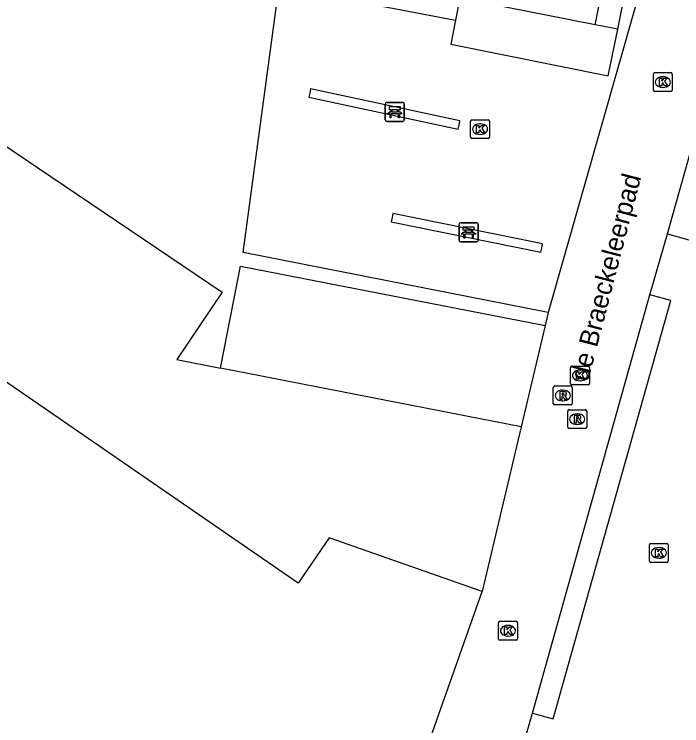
# Model space of a CAD drawing. Extents: x 162812 to 163818, y 381639 to 382470.
# Drawn here: x 163031.09 to 163066.36, y 382097.6 to 382135.2 of the extents above; entities that cross this region are included whole.
import ezdxf

# ---------------------------------------------------------------- set-up
doc = ezdxf.new("R2010")
doc.units = 0
for name, color, linetype in [('IMGEO_Bank', 7, 'Continuous'), ('IMGEO_Kolk', 7, 'Continuous'), ('IMGEO_Openbare_ruimte_label', 7, 'Continuous'), ('IMGEO_Pand', 7, 'Continuous'), ('IMGEO_Parkeervlak_open', 7, 'Continuous'), ('IMGEO_Rijbaan_lokaal_gesloten', 7, 'Continuous'), ('IMGEO_Rijbaan_lokaal_open', 7, 'Continuous'), ('IMGEO_Rioolput', 7, 'Continuous'), ('IMGEO_Voetpad_op_trap', 7, 'Continuous'), ('IMGEO_Voetpad_open', 7, 'Continuous')]:
    doc.layers.add(name, color=color, linetype=linetype)

msp = doc.modelspace()

# ---------------------------------------------------------------- linework, layer by layer
at = {"layer": 'IMGEO_Bank'}
for p, q in [((163050.768, 382130.543), (163051.609, 382130.543)), ((163051.609, 382130.543), (163050.768, 382130.543)), ((163050.693, 382129.618), (163050.693, 382130.459)), ((163050.693, 382130.459), (163050.693, 382129.618)), ((163051.002, 382130.049), (163051.002, 382130.155)), ((163051.046, 382130.155), (163051.046, 382130.049)), ((163051.334, 382130.161), (163051.052, 382130.161)), ((163051.34, 382130.049), (163051.34, 382130.155)), ((163051.384, 382130.155), (163051.384, 382130.049)), ((163051.693, 382130.468), (163051.693, 382129.627)), ((163051.693, 382129.627), (163051.693, 382130.468)), ((163051.39, 382129.941), (163050.997, 382129.941)), ((163051.052, 382130.043), (163051.334, 382130.043)), ((163051.618, 382129.543), (163050.777, 382129.543)), ((163050.777, 382129.543), (163051.618, 382129.543)), ((163054.597, 382123.258), (163054.597, 382124.099)), ((163054.597, 382124.099), (163054.597, 382123.258)), ((163054.672, 382124.183), (163055.513, 382124.183)), ((163055.513, 382124.183), (163054.672, 382124.183)), ((163055.597, 382124.108), (163055.597, 382123.267)), ((163055.597, 382123.267), (163055.597, 382124.108)), ((163054.906, 382123.689), (163054.906, 382123.795)), ((163054.95, 382123.795), (163054.95, 382123.689)), ((163055.238, 382123.801), (163054.956, 382123.801)), ((163055.244, 382123.689), (163055.244, 382123.795)), ((163055.288, 382123.795), (163055.288, 382123.689)), ((163055.294, 382123.581), (163054.901, 382123.581)), ((163054.956, 382123.683), (163055.238, 382123.683)), ((163055.522, 382123.183), (163054.681, 382123.183)), ((163054.681, 382123.183), (163055.522, 382123.183))]:
    msp.add_line(p, q, dxfattribs=at)
for points in [[(163050.996, 382130.161), (163050.91, 382130.161), (163050.91, 382130.322), (163051.473, 382130.322), (163051.473, 382130.161), (163051.39, 382130.161)], [(163050.94, 382129.941), (163050.798, 382129.941), (163050.91, 382130.043), (163050.996, 382130.043)], [(163050.99, 382129.934), (163050.99, 382129.727), (163050.947, 382129.727), (163050.947, 382129.934)], [(163051.39, 382130.043), (163051.473, 382130.043), (163051.585, 382129.941), (163051.446, 382129.941)], [(163051.44, 382129.934), (163051.44, 382129.727), (163051.396, 382129.727), (163051.396, 382129.934)], [(163054.9, 382123.801), (163054.814, 382123.801), (163054.814, 382123.962), (163055.377, 382123.962), (163055.377, 382123.801), (163055.294, 382123.801)], [(163054.844, 382123.581), (163054.702, 382123.581), (163054.814, 382123.683), (163054.9, 382123.683)], [(163054.894, 382123.574), (163054.894, 382123.367), (163054.851, 382123.367), (163054.851, 382123.574)], [(163055.294, 382123.683), (163055.377, 382123.683), (163055.489, 382123.581), (163055.35, 382123.581)], [(163055.344, 382123.574), (163055.344, 382123.367), (163055.3, 382123.367), (163055.3, 382123.574)]]:
    msp.add_lwpolyline(points, dxfattribs=at)
for centre, radius, start, end in [((163050.771, 382130.465), 0.0779, 92.4484, 184.2845), ((163050.771, 382130.465), 0.0779, 92.4484, 184.2845), ((163051.615, 382130.465), 0.0779, 2.4484, 94.2845), ((163051.615, 382130.465), 0.0779, 2.4484, 94.2845), ((163050.995, 382130.154), 0.00671, 2.8957, 87.1043), ((163051.052, 382130.154), 0.00671, 92.8957, 177.1043), ((163051.334, 382130.154), 0.00671, 2.8957, 87.1043), ((163051.391, 382130.154), 0.00671, 92.8957, 177.1043), ((163050.94, 382129.934), 0.00671, 2.8957, 87.1043), ((163050.997, 382129.934), 0.00671, 92.8957, 177.1043), ((163050.995, 382130.05), 0.00671, 272.8957, 357.1043), ((163051.052, 382130.05), 0.00671, 182.8957, 267.1043), ((163051.334, 382130.05), 0.00671, 272.8957, 357.1043), ((163051.391, 382130.05), 0.00671, 182.8957, 267.1043), ((163051.389, 382129.934), 0.00671, 2.8957, 87.1043), ((163051.446, 382129.934), 0.00671, 92.8957, 177.1043), ((163050.771, 382129.621), 0.0779, 182.4484, 274.2845), ((163050.771, 382129.621), 0.0779, 182.4484, 274.2845), ((163051.615, 382129.621), 0.0779, 272.4484, 4.2845), ((163051.615, 382129.621), 0.0779, 272.4484, 4.2845), ((163054.675, 382124.105), 0.0779, 92.4484, 184.2845), ((163054.675, 382124.105), 0.0779, 92.4484, 184.2845), ((163055.519, 382124.105), 0.0779, 2.4484, 94.2845), ((163055.519, 382124.105), 0.0779, 2.4484, 94.2845), ((163054.899, 382123.794), 0.00671, 2.8957, 87.1043), ((163054.956, 382123.794), 0.00671, 92.8957, 177.1043), ((163055.238, 382123.794), 0.00671, 2.8957, 87.1043), ((163055.295, 382123.794), 0.00671, 92.8957, 177.1043), ((163054.844, 382123.574), 0.00671, 2.8957, 87.1043), ((163054.901, 382123.574), 0.00671, 92.8957, 177.1043), ((163054.899, 382123.69), 0.00671, 272.8957, 357.1043), ((163054.956, 382123.69), 0.00671, 182.8957, 267.1043), ((163055.238, 382123.69), 0.00671, 272.8957, 357.1043), ((163055.295, 382123.69), 0.00671, 182.8957, 267.1043), ((163055.293, 382123.574), 0.00671, 2.8957, 87.1043), ((163055.35, 382123.574), 0.00671, 92.8957, 177.1043), ((163054.675, 382123.261), 0.0779, 182.4484, 274.2845), ((163054.675, 382123.261), 0.0779, 182.4484, 274.2845), ((163055.519, 382123.261), 0.0779, 272.4484, 4.2845), ((163055.519, 382123.261), 0.0779, 272.4484, 4.2845)]:
    msp.add_arc(centre, radius, start, end, dxfattribs=at)
at = {"layer": 'IMGEO_Kolk'}
for p, q in [((163064.857, 382131.193), (163064.857, 382132.045)), ((163064.932, 382132.119), (163065.784, 382132.119)), ((163065.858, 382132.045), (163065.858, 382131.193)), ((163065.345, 382131.899), (163065.37, 382131.899)), ((163065.368, 382131.339), (163065.343, 382131.339)), ((163065.784, 382131.119), (163064.932, 382131.119)), ((163055.2, 382128.705), (163055.2, 382129.557)), ((163055.275, 382129.631), (163056.127, 382129.631)), ((163055.688, 382129.411), (163055.713, 382129.411)), ((163056.201, 382129.557), (163056.201, 382128.705)), ((163056.127, 382128.631), (163055.275, 382128.631)), ((163055.711, 382128.851), (163055.686, 382128.851)), ((163060.555, 382116.613), (163061.407, 382116.613)), ((163060.48, 382115.687), (163060.48, 382116.539)), ((163060.968, 382116.393), (163060.993, 382116.393)), ((163061.481, 382116.539), (163061.481, 382115.687)), ((163060.991, 382115.833), (163060.966, 382115.833)), ((163061.407, 382115.613), (163060.555, 382115.613)), ((163064.648, 382106.312), (163064.648, 382107.164)), ((163064.723, 382107.238), (163065.575, 382107.238)), ((163065.649, 382107.164), (163065.649, 382106.312)), ((163065.136, 382107.018), (163065.161, 382107.018)), ((163065.159, 382106.458), (163065.134, 382106.458)), ((163065.575, 382106.238), (163064.723, 382106.238)), ((163056.676, 382102.198), (163056.676, 382103.05)), ((163056.751, 382103.124), (163057.603, 382103.124)), ((163057.677, 382103.05), (163057.677, 382102.198)), ((163057.164, 382102.904), (163057.189, 382102.904)), ((163057.187, 382102.344), (163057.162, 382102.344)), ((163057.603, 382102.124), (163056.751, 382102.124))]:
    msp.add_line(p, q, dxfattribs=at)
for points in [[(163064.857, 382131.193), (163064.857, 382132.045)], [(163064.932, 382132.119), (163065.784, 382132.119)], [(163065.858, 382132.045), (163065.858, 382131.193)], [(163065.178, 382131.819), (163065.301, 382131.819), (163065.301, 382131.668), (163065.431, 382131.819), (163065.595, 382131.819), (163065.449, 382131.668), (163065.602, 382131.419), (163065.45, 382131.419), (163065.365, 382131.583), (163065.301, 382131.516), (163065.301, 382131.419), (163065.178, 382131.419), (163065.178, 382131.819)], [(163065.784, 382131.119), (163064.932, 382131.119)], [(163055.2, 382128.705), (163055.2, 382129.557)], [(163055.275, 382129.631), (163056.127, 382129.631)], [(163056.201, 382129.557), (163056.201, 382128.705)], [(163055.521, 382129.331), (163055.644, 382129.331), (163055.644, 382129.18), (163055.774, 382129.331), (163055.938, 382129.331), (163055.792, 382129.18), (163055.945, 382128.931), (163055.793, 382128.931), (163055.708, 382129.095), (163055.644, 382129.028), (163055.644, 382128.931), (163055.521, 382128.931), (163055.521, 382129.331)], [(163056.127, 382128.631), (163055.275, 382128.631)], [(163060.555, 382116.613), (163061.407, 382116.613)], [(163060.48, 382115.687), (163060.48, 382116.539)], [(163060.801, 382116.313), (163060.924, 382116.313), (163060.924, 382116.162), (163061.054, 382116.313), (163061.218, 382116.313), (163061.072, 382116.162), (163061.225, 382115.913), (163061.073, 382115.913), (163060.988, 382116.077), (163060.924, 382116.01), (163060.924, 382115.913), (163060.801, 382115.913), (163060.801, 382116.313)], [(163061.481, 382116.539), (163061.481, 382115.687)], [(163061.407, 382115.613), (163060.555, 382115.613)], [(163064.648, 382106.312), (163064.648, 382107.164)], [(163064.723, 382107.238), (163065.575, 382107.238)], [(163065.649, 382107.164), (163065.649, 382106.312)], [(163064.969, 382106.938), (163065.092, 382106.938), (163065.092, 382106.787), (163065.222, 382106.938), (163065.386, 382106.938), (163065.24, 382106.787), (163065.393, 382106.538), (163065.241, 382106.538), (163065.156, 382106.702), (163065.092, 382106.635), (163065.092, 382106.538), (163064.969, 382106.538), (163064.969, 382106.938)], [(163065.575, 382106.238), (163064.723, 382106.238)], [(163056.676, 382102.198), (163056.676, 382103.05)], [(163056.751, 382103.124), (163057.603, 382103.124)], [(163057.677, 382103.05), (163057.677, 382102.198)], [(163056.997, 382102.824), (163057.12, 382102.824), (163057.12, 382102.673), (163057.25, 382102.824), (163057.414, 382102.824), (163057.268, 382102.673), (163057.421, 382102.424), (163057.269, 382102.424), (163057.184, 382102.588), (163057.12, 382102.521), (163057.12, 382102.424), (163056.997, 382102.424), (163056.997, 382102.824)], [(163057.603, 382102.124), (163056.751, 382102.124)]]:
    msp.add_lwpolyline(points, dxfattribs=at)
for centre, start, end in [((163064.934, 382132.043), 91.552, 178.448), ((163064.934, 382132.043), 91.552, 178.448), ((163065.782, 382132.043), 1.552, 88.448), ((163065.782, 382132.043), 1.552, 88.448), ((163064.934, 382131.195), 181.552, 268.448), ((163064.934, 382131.195), 181.552, 268.448), ((163065.782, 382131.195), 271.552, 358.448), ((163065.782, 382131.195), 271.552, 358.448), ((163055.277, 382129.555), 91.552, 178.448), ((163055.277, 382129.555), 91.552, 178.448), ((163056.125, 382129.555), 1.552, 88.448), ((163056.125, 382129.555), 1.552, 88.448), ((163055.277, 382128.707), 181.552, 268.448), ((163055.277, 382128.707), 181.552, 268.448), ((163056.125, 382128.707), 271.552, 358.448), ((163056.125, 382128.707), 271.552, 358.448), ((163060.557, 382116.537), 91.552, 178.448), ((163060.557, 382116.537), 91.552, 178.448), ((163061.405, 382116.537), 1.552, 88.448), ((163061.405, 382116.537), 1.552, 88.448), ((163060.557, 382115.689), 181.552, 268.448), ((163060.557, 382115.689), 181.552, 268.448), ((163061.405, 382115.689), 271.552, 358.448), ((163061.405, 382115.689), 271.552, 358.448), ((163064.725, 382107.162), 91.552, 178.448), ((163064.725, 382107.162), 91.552, 178.448), ((163065.573, 382107.162), 1.552, 88.448), ((163065.573, 382107.162), 1.552, 88.448), ((163064.725, 382106.314), 181.552, 268.448), ((163064.725, 382106.314), 181.552, 268.448), ((163065.573, 382106.314), 271.552, 358.448), ((163065.573, 382106.314), 271.552, 358.448), ((163056.753, 382103.048), 91.552, 178.448), ((163056.753, 382103.048), 91.552, 178.448), ((163057.601, 382103.048), 1.552, 88.448), ((163057.601, 382103.048), 1.552, 88.448), ((163056.753, 382102.2), 181.552, 268.448), ((163056.753, 382102.2), 181.552, 268.448), ((163057.601, 382102.2), 271.552, 358.448), ((163057.601, 382102.2), 271.552, 358.448)]:
    msp.add_arc(centre, 0.0765, start, end, dxfattribs=at)
for centre, major_axis, ratio, start_param, end_param in [((163065.344, 382131.619), (-0.387, 0.002), 0.722429, 4.712389, 7.853982), ((163065.369, 382131.619), (-0.39, 0.002), 0.717154, 1.570796, 4.712389), ((163055.687, 382129.131), (-0.387, 0.002), 0.722429, 4.712389, 7.853982), ((163055.712, 382129.131), (-0.39, 0.002), 0.717154, 1.570796, 4.712389), ((163060.967, 382116.113), (-0.387, 0.002), 0.722429, 4.712389, 7.853982), ((163060.992, 382116.113), (-0.39, 0.002), 0.717154, 1.570796, 4.712389), ((163065.135, 382106.738), (-0.387, 0.002), 0.722429, 4.712389, 7.853982), ((163065.16, 382106.738), (-0.39, 0.002), 0.717154, 1.570796, 4.712389), ((163057.163, 382102.624), (-0.387, 0.002), 0.722429, 4.712389, 7.853982), ((163057.188, 382102.624), (-0.39, 0.002), 0.717154, 1.570796, 4.712389)]:
    msp.add_ellipse(centre, major_axis=major_axis, ratio=ratio, start_param=start_param, end_param=end_param, dxfattribs=at)
at = {"layer": 'IMGEO_Pand'}
for points in [[(163055.804, 382104.695), (163047.735, 382107.541), (163046.085, 382105.143), (163013.116, 382127.842), (163012.945, 382127.595), (163013.016, 382127.522), (163012.846, 382127.275), (163007.397, 382130.544), (163007.934, 382131.42), (163015.071, 382143.064), (163021.351, 382141.798)], [(163051.707, 382093.075), (163055.804, 382104.695)]]:
    msp.add_lwpolyline(points, dxfattribs=at)
at = {"layer": 'IMGEO_Parkeervlak_open'}
for points in [[(163065.602, 382123.594), (163082.771, 382118.765), (163083.126, 382120.021), (163067.058, 382124.545), (163070.095, 382135.286), (163068.983, 382135.625)], [(163041.983, 382116.5), (163043.045, 382121.889), (163059.142, 382118.76)], [(163058.467, 382098.276), (163059.564, 382097.963), (163065.785, 382120.07), (163064.68, 382120.384)]]:
    msp.add_lwpolyline(points, dxfattribs=at)
at = {"layer": 'IMGEO_Rijbaan_lokaal_gesloten'}
for points in [[(163021.351, 382141.798), (163018.766, 382130.712), (163019.585, 382130.131), (163026.747, 382125.047), (163029.53, 382128.968), (163042.075, 382120.52), (163039.675, 382116.955), (163041.983, 382116.5)], [(163057.869, 382113.398), (163041.983, 382116.5)], [(163057.869, 382113.398), (163055.804, 382104.695)]]:
    msp.add_lwpolyline(points, dxfattribs=at)
at = {"layer": 'IMGEO_Rijbaan_lokaal_open'}
for points in [[(163069.465, 382155.136), (163059.303, 382119.439)], [(163065.602, 382123.594), (163068.983, 382135.625)], [(163064.68, 382120.384), (163065.602, 382123.594)], [(163058.467, 382098.276), (163064.68, 382120.384)], [(163059.303, 382119.439), (163059.142, 382118.76)], [(163059.142, 382118.76), (163057.869, 382113.398)], [(163057.526, 382094.992), (163058.467, 382098.276)]]:
    msp.add_lwpolyline(points, dxfattribs=at)
at = {"layer": 'IMGEO_Rioolput'}
for p, q in [((163059.571, 382114.633), (163059.571, 382115.485)), ((163059.646, 382115.559), (163060.498, 382115.559)), ((163060.572, 382115.485), (163060.572, 382114.633)), ((163060.059, 382115.339), (163060.084, 382115.339)), ((163060.082, 382114.779), (163060.057, 382114.779)), ((163060.498, 382114.559), (163059.646, 382114.559)), ((163060.41, 382114.307), (163061.262, 382114.307)), ((163060.335, 382113.381), (163060.335, 382114.233)), ((163060.823, 382114.087), (163060.848, 382114.087)), ((163061.336, 382114.233), (163061.336, 382113.381)), ((163061.262, 382113.307), (163060.41, 382113.307)), ((163060.846, 382113.527), (163060.821, 382113.527))]:
    msp.add_line(p, q, dxfattribs=at)
for points in [[(163059.571, 382114.633), (163059.571, 382115.485)], [(163059.646, 382115.559), (163060.498, 382115.559)], [(163060.572, 382115.485), (163060.572, 382114.633)], [(163060.16, 382115.257), (163059.908, 382115.259), (163059.908, 382114.859)], [(163060.086, 382115.178), (163060.032, 382115.178), (163060.032, 382115.097)], [(163060.032, 382115.097), (163060.084, 382115.097)], [(163059.908, 382114.859), (163060.032, 382114.859), (163060.032, 382115.021), (163060.043, 382115.021)], [(163060.09, 382114.992), (163060.161, 382114.859), (163060.301, 382114.859), (163060.236, 382114.985)], [(163060.498, 382114.559), (163059.646, 382114.559)], [(163060.41, 382114.307), (163061.262, 382114.307)], [(163060.335, 382113.381), (163060.335, 382114.233)], [(163060.924, 382114.005), (163060.672, 382114.007), (163060.672, 382113.607)], [(163061.336, 382114.233), (163061.336, 382113.381)], [(163060.672, 382113.607), (163060.796, 382113.607), (163060.796, 382113.769), (163060.807, 382113.769)], [(163060.85, 382113.926), (163060.796, 382113.926), (163060.796, 382113.845)], [(163060.796, 382113.845), (163060.848, 382113.845)], [(163060.854, 382113.74), (163060.925, 382113.607), (163061.065, 382113.607), (163061, 382113.733)], [(163061.262, 382113.307), (163060.41, 382113.307)]]:
    msp.add_lwpolyline(points, dxfattribs=at)
for centre, radius, start, end in [((163059.648, 382115.483), 0.0765, 91.552, 178.448), ((163059.648, 382115.483), 0.0765, 91.552, 178.448), ((163060.496, 382115.483), 0.0765, 1.552, 88.448), ((163060.496, 382115.483), 0.0765, 1.552, 88.448), ((163060.068, 382115.286), 0.19, 274.7715, 282.9687), ((163060.092, 382115.082), 0.0964, 77.0061, 93.1865), ((163060.106, 382115.139), 0.0378, 276.6634, 79.6772), ((163060.159, 382115.147), 0.109, 350.3612, 89.416), ((163060.157, 382115.147), 0.112, 277.5842, 350.9817), ((163060.042, 382114.968), 0.0533, 26.0293, 88.6989), ((163060.141, 382114.932), 0.108, 29.5134, 73.7905), ((163059.648, 382114.635), 0.0765, 181.552, 268.448), ((163059.648, 382114.635), 0.0765, 181.552, 268.448), ((163060.412, 382114.231), 0.0765, 91.552, 178.448), ((163060.412, 382114.231), 0.0765, 91.552, 178.448), ((163060.496, 382114.635), 0.0765, 271.552, 358.448), ((163060.496, 382114.635), 0.0765, 271.552, 358.448), ((163061.26, 382114.231), 0.0765, 1.552, 88.448), ((163061.26, 382114.231), 0.0765, 1.552, 88.448), ((163060.923, 382113.895), 0.109, 350.3612, 89.416), ((163060.806, 382113.716), 0.0533, 26.0293, 88.6989), ((163060.832, 382114.034), 0.19, 274.7715, 282.9687), ((163060.856, 382113.83), 0.0964, 77.0061, 93.1865), ((163060.87, 382113.887), 0.0378, 276.6634, 79.6772), ((163060.921, 382113.895), 0.112, 277.5842, 350.9817), ((163060.905, 382113.68), 0.108, 29.5134, 73.7905), ((163060.412, 382113.383), 0.0765, 181.552, 268.448), ((163060.412, 382113.383), 0.0765, 181.552, 268.448), ((163061.26, 382113.383), 0.0765, 271.552, 358.448), ((163061.26, 382113.383), 0.0765, 271.552, 358.448)]:
    msp.add_arc(centre, radius, start, end, dxfattribs=at)
for centre, major_axis, ratio, start_param, end_param in [((163060.058, 382115.059), (-0.387, 0.002), 0.722429, 4.712389, 7.853982), ((163060.083, 382115.059), (-0.39, 0.002), 0.717154, 1.570796, 4.712389), ((163060.822, 382113.807), (-0.387, 0.002), 0.722429, 4.712389, 7.853982), ((163060.847, 382113.807), (-0.39, 0.002), 0.717154, 1.570796, 4.712389)]:
    msp.add_ellipse(centre, major_axis=major_axis, ratio=ratio, start_param=start_param, end_param=end_param, dxfattribs=at)
at = {"layer": 'IMGEO_Voetpad_op_trap'}
for points in [[(163054.637, 382136.079), (163054.404, 382134.885)], [(163062.976, 382134.408), (163061.788, 382134.646)]]:
    msp.add_lwpolyline(points, dxfattribs=at)
at = {"layer": 'IMGEO_Voetpad_open'}
for points in [[(163053.975, 382152.875), (163051.227, 382153.411), (163047.914, 382136.14), (163054.404, 382134.885)], [(163062.976, 382134.408), (163066.178, 382150.431), (163063.812, 382150.905)], [(163061.788, 382134.646), (163064.736, 382149.487), (163063.56, 382149.721)], [(163059.303, 382119.439), (163043.189, 382122.617), (163045.126, 382136.995)], [(163061.788, 382134.646), (163054.637, 382136.079)], [(163054.404, 382134.885), (163054.156, 382133.614), (163062.479, 382131.943), (163062.976, 382134.408)], [(163046.747, 382131.26), (163046.7, 382131.04), (163046.653, 382130.82), (163054.542, 382129.128), (163054.589, 382129.348), (163054.636, 382129.568), (163046.747, 382131.26)], [(163051.096, 382124.682), (163051.051, 382124.462), (163051.006, 382124.242), (163058.916, 382122.629), (163058.961, 382122.849), (163059.006, 382123.069), (163051.096, 382124.682)]]:
    msp.add_lwpolyline(points, dxfattribs=at)

# ---------------------------------------------------------------- texts
at = {"layer": 'IMGEO_Openbare_ruimte_label'}
msp.add_text('de Braeckeleerpad', height=1, rotation=75.4635, dxfattribs=at).set_placement((163061.406, 382115.756))

doc.saveas('drawing.dxf')
